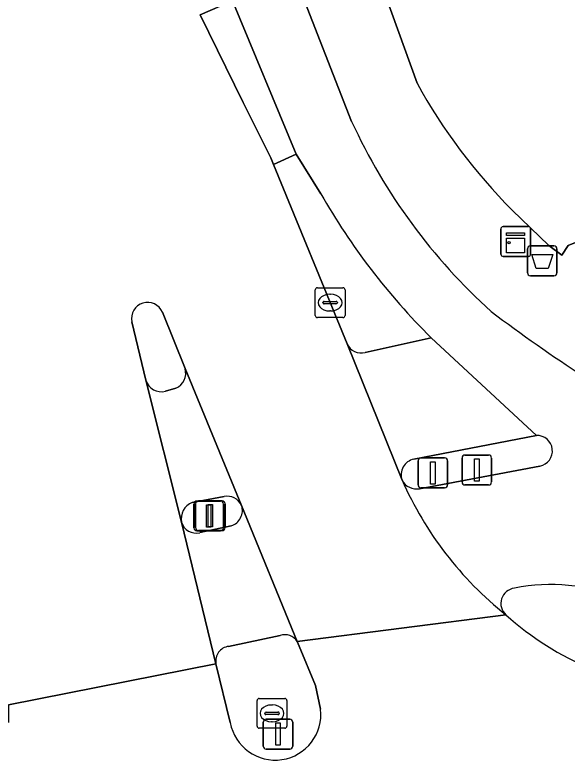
# Model space of a CAD drawing. Extents: x 160023 to 161302, y 384750 to 385707.
# Drawn here: x 160839.9 to 160858.41, y 384861.05 to 384886.05 of the extents above; entities that cross this region are included whole.
import ezdxf

# ---------------------------------------------------------------- set-up
doc = ezdxf.new("R2010")
doc.units = 0
for name, color, linetype in [('IMGEO_Afvalbak', 7, 'Continuous'), ('IMGEO_Drukknoppaal', 7, 'Continuous'), ('IMGEO_Erf', 7, 'Continuous'), ('IMGEO_Fietspad_open', 7, 'Continuous'), ('IMGEO_Kast', 7, 'Continuous'), ('IMGEO_Kolk', 7, 'Continuous'), ('IMGEO_Lichtmast', 7, 'Continuous'), ('IMGEO_Muur', 7, 'Continuous'), ('IMGEO_Rijbaan_lokaal_gesloten', 7, 'Continuous'), ('IMGEO_Rijbaan_regionaal_gesloten', 7, 'Continuous'), ('IMGEO_Rioolput', 7, 'Continuous'), ('IMGEO_Verkeerseiland_gesloten', 7, 'Continuous'), ('IMGEO_Verkeerseiland_open', 7, 'Continuous'), ('IMGEO_Verkeersregelinstallatiepaal', 7, 'Continuous'), ('IMGEO_Voetpad_open', 7, 'Continuous')]:
    doc.layers.add(name, color=color, linetype=linetype)

msp = doc.modelspace()

# ---------------------------------------------------------------- linework, layer by layer
at = {"layer": 'IMGEO_Afvalbak'}
for p, q in [((160857.179, 384878.299), (160857.969, 384878.299)), ((160857.969, 384878.299), (160857.179, 384878.299)), ((160857.079, 384877.399), (160857.079, 384878.199)), ((160857.079, 384878.199), (160857.079, 384877.399)), ((160858.069, 384878.199), (160858.069, 384877.399)), ((160858.069, 384877.399), (160858.069, 384878.199)), ((160857.969, 384877.299), (160857.179, 384877.299)), ((160857.179, 384877.299), (160857.969, 384877.299))]:
    msp.add_line(p, q, dxfattribs=at)
msp.add_lwpolyline([(160857.222, 384878.013), (160857.926, 384878.013), (160857.777, 384877.543), (160857.371, 384877.543), (160857.222, 384878.013)], dxfattribs=at)
for centre, start, end in [((160857.179, 384878.199), 90, 180), ((160857.179, 384878.199), 90, 180), ((160857.969, 384878.199), 0, 90), ((160857.969, 384878.199), 360, 90), ((160857.179, 384877.399), 180, 270), ((160857.179, 384877.399), 180, 270), ((160857.969, 384877.399), 270, 0), ((160857.969, 384877.399), 270, 0)]:
    msp.add_arc(centre, 0.1, start, end, dxfattribs=at)
at = {"layer": 'IMGEO_Drukknoppaal'}
for p, q in [((160854.986, 384871.28), (160855.776, 384871.28)), ((160855.776, 384871.28), (160854.986, 384871.28)), ((160854.886, 384870.38), (160854.886, 384871.18)), ((160854.886, 384871.18), (160854.886, 384870.38)), ((160855.876, 384871.18), (160855.876, 384870.38)), ((160855.876, 384870.38), (160855.876, 384871.18)), ((160855.776, 384870.28), (160854.986, 384870.28)), ((160854.986, 384870.28), (160855.776, 384870.28))]:
    msp.add_line(p, q, dxfattribs=at)
msp.add_lwpolyline([(160855.306, 384871.155), (160855.456, 384871.155), (160855.456, 384870.405), (160855.306, 384870.405), (160855.306, 384871.155)], dxfattribs=at)
for centre, start, end in [((160854.986, 384871.18), 90, 180), ((160854.986, 384871.18), 90, 180), ((160855.776, 384871.18), 0, 90), ((160855.776, 384871.18), 360, 90), ((160854.986, 384870.38), 180, 270), ((160854.986, 384870.38), 180, 270), ((160855.776, 384870.38), 270, 0), ((160855.776, 384870.38), 270, 0)]:
    msp.add_arc(centre, 0.1, start, end, dxfattribs=at)
at = {"layer": 'IMGEO_Erf'}
for points in [[(160825.406, 384972.674), (160825.488, 384972.415), (160825.57, 384972.156), (160830.052, 384956.59), (160834.068, 384941.96), (160840.01, 384922.194), (160845.037, 384906.959), (160851.684, 384888.467), (160853.379, 384883.752)], [(160856.571, 384879.497), (160857.793, 384878.308), (160858.23, 384877.983), (160858.443, 384878.308), (160858.989, 384878.536), (160861.951, 384876.326), (160861.904, 384875.771), (160861.653, 384875.485), (160862.203, 384875.209)]]:
    msp.add_lwpolyline(points, dxfattribs=at)
msp.add_arc((160870.169, 384893.023), 19.179, 208.9054, 224.8473, dxfattribs=at)
at = {"layer": 'IMGEO_Fietspad_open'}
for points in [[(160814.194, 385007.048), (160814.986, 385000), (160815.844, 384994.219), (160816.431, 384990.383), (160816.702, 384988.921), (160817.127, 384986.92), (160817.62, 384984.728), (160818.538, 384981.595), (160820.892, 384972.809), (160823.521, 384963.563), (160825.943, 384955.094), (160829.383, 384943.326), (160831.218, 384936.953), (160832.341, 384933.054), (160832.563, 384932.283), (160836.504, 384918.732), (160840.233, 384906.719), (160842.877, 384898.87), (160846.129, 384889.655), (160847.192, 384886.516), (160849.323, 384881.378), (160850.153, 384880.047)], [(160851.186, 384882.469), (160849.257, 384887.413)], [(160853.848, 384875.218), (160857.378, 384871.938)], [(160857.495, 384870.913), (160853.466, 384870.153)], [(160849.362, 384865.032), (160847.497, 384869.593)], [(160845.489, 384869.029), (160846.639, 384864.282)], [(160847.149, 384868.907), (160846.099, 384868.678)], [(160847.064, 384864.864), (160848.791, 384865.231)]]:
    msp.add_lwpolyline(points, dxfattribs=at)
for centre, radius, start, end in [((160869.082, 384890.704), 19.7, 204.7084, 227.8725), ((160869.849, 384891.289), 22.678, 209.7178, 225.1263), ((160888.04, 384918.665), 53.361, 232.9216, 241.0763), ((160857.398, 384871.421), 0.517, 280.7983, 92.2256), ((160853.363, 384870.688), 0.545, 206.8545, 280.8747), ((160863.776, 384875.235), 11.906, 203.7377, 231.468), ((160846.984, 384869.422), 0.541, 287.7858, 18.4179), ((160845.975, 384869.168), 0.506, 196.0044, 284.1625), ((160856.702, 384866.304), 0.514, 96.6744, 228.1947), ((160857.86, 384860.967), 5.973, 32.548, 101.7667), ((160848.946, 384864.757), 0.499, 33.4498, 108.1221), ((160847.124, 384864.374), 0.493, 96.9308, 190.7923)]:
    msp.add_arc(centre, radius, start, end, dxfattribs=at)
at = {"layer": 'IMGEO_Kast'}
for p, q in [((160856.186, 384878.019), (160856.186, 384878.86)), ((160856.186, 384878.86), (160856.186, 384878.019)), ((160856.261, 384878.944), (160857.102, 384878.944)), ((160857.102, 384878.944), (160856.261, 384878.944)), ((160857.186, 384878.869), (160857.186, 384878.028)), ((160857.186, 384878.028), (160857.186, 384878.869)), ((160857.111, 384877.944), (160856.27, 384877.944)), ((160856.27, 384877.944), (160857.111, 384877.944))]:
    msp.add_line(p, q, dxfattribs=at)
for points in [[(160856.381, 384878.734), (160856.981, 384878.734), (160856.981, 384878.649), (160856.381, 384878.649), (160856.381, 384878.734)], [(160856.381, 384878.559), (160856.981, 384878.559), (160856.981, 384878.07), (160856.381, 384878.07), (160856.381, 384878.559)]]:
    msp.add_lwpolyline(points, dxfattribs=at)
msp.add_circle((160856.465, 384878.408), 0.0377, dxfattribs=at)
for centre, start, end in [((160856.264, 384878.866), 92.4484, 184.2845), ((160856.264, 384878.866), 92.4484, 184.2845), ((160857.108, 384878.866), 2.4484, 94.2845), ((160857.108, 384878.866), 2.4484, 94.2845), ((160856.264, 384878.022), 182.4484, 274.2845), ((160856.264, 384878.022), 182.4484, 274.2845), ((160857.108, 384878.022), 272.4484, 4.2845), ((160857.108, 384878.022), 272.4484, 4.2845)]:
    msp.add_arc(centre, 0.0779, start, end, dxfattribs=at)
at = {"layer": 'IMGEO_Kolk'}
for p, q in [((160849.966, 384875.968), (160849.966, 384876.82)), ((160850.041, 384876.894), (160850.893, 384876.894)), ((160850.967, 384876.82), (160850.967, 384875.968)), ((160850.454, 384876.674), (160850.479, 384876.674)), ((160850.225, 384876.388), (160850.225, 384876.4)), ((160850.663, 384876.351), (160850.265, 384876.351)), ((160850.268, 384876.437), (160850.666, 384876.437)), ((160850.709, 384876.4), (160850.709, 384876.388)), ((160850.477, 384876.114), (160850.452, 384876.114)), ((160850.893, 384875.894), (160850.041, 384875.894))]:
    msp.add_line(p, q, dxfattribs=at)
for points in [[(160849.966, 384875.968), (160849.966, 384876.82)], [(160850.041, 384876.894), (160850.893, 384876.894)], [(160850.967, 384876.82), (160850.967, 384875.968)], [(160850.893, 384875.894), (160850.041, 384875.894)]]:
    msp.add_lwpolyline(points, dxfattribs=at)
for centre, radius, start, end in [((160850.043, 384876.818), 0.0765, 91.552, 178.448), ((160850.043, 384876.818), 0.0765, 91.552, 178.448), ((160850.891, 384876.818), 0.0765, 1.552, 88.448), ((160850.891, 384876.818), 0.0765, 1.552, 88.448), ((160850.265, 384876.397), 0.0403, 85.8775, 175.7526), ((160850.262, 384876.387), 0.0366, 178.938, 274.7102), ((160850.666, 384876.394), 0.043, 264.8664, 352.4533), ((160850.67, 384876.399), 0.0386, 1.7309, 96.639), ((160850.043, 384875.97), 0.0765, 181.552, 268.448), ((160850.043, 384875.97), 0.0765, 181.552, 268.448), ((160850.891, 384875.97), 0.0765, 271.552, 358.448), ((160850.891, 384875.97), 0.0765, 271.552, 358.448)]:
    msp.add_arc(centre, radius, start, end, dxfattribs=at)
for centre, major_axis, ratio, start_param, end_param in [((160850.453, 384876.394), (-0.387, 0.002), 0.722429, 4.712389, 7.853982), ((160850.478, 384876.394), (-0.39, 0.002), 0.717154, 1.570796, 4.712389)]:
    msp.add_ellipse(centre, major_axis=major_axis, ratio=ratio, start_param=start_param, end_param=end_param, dxfattribs=at)
at = {"layer": 'IMGEO_Lichtmast'}
for p, q in [((160848.221, 384861.519), (160848.221, 384862.319)), ((160848.221, 384862.319), (160848.221, 384861.519)), ((160848.321, 384862.419), (160849.111, 384862.419)), ((160849.111, 384862.419), (160848.321, 384862.419)), ((160849.211, 384862.319), (160849.211, 384861.519)), ((160849.211, 384861.519), (160849.211, 384862.319)), ((160849.111, 384861.419), (160848.321, 384861.419)), ((160848.321, 384861.419), (160849.111, 384861.419))]:
    msp.add_line(p, q, dxfattribs=at)
msp.add_lwpolyline([(160848.641, 384862.294), (160848.791, 384862.294), (160848.791, 384861.544), (160848.641, 384861.544), (160848.641, 384862.294)], dxfattribs=at)
for centre, start, end in [((160848.321, 384862.319), 90, 180), ((160848.321, 384862.319), 90, 180), ((160849.111, 384862.319), 0, 90), ((160849.111, 384862.319), 360, 90), ((160848.321, 384861.519), 180, 270), ((160848.321, 384861.519), 180, 270), ((160849.111, 384861.519), 270, 0), ((160849.111, 384861.519), 270, 0)]:
    msp.add_arc(centre, 0.1, start, end, dxfattribs=at)
at = {"layer": 'IMGEO_Muur'}
msp.add_lwpolyline([(160856.571, 384879.497), (160857.793, 384878.308), (160858.23, 384877.983), (160858.443, 384878.308), (160858.989, 384878.536), (160861.951, 384876.326), (160861.904, 384875.771), (160861.653, 384875.485), (160862.203, 384875.209)], dxfattribs=at)
at = {"layer": 'IMGEO_Rijbaan_lokaal_gesloten'}
for points in [[(160852.877, 384870.442), (160851.033, 384875.013), (160848.565, 384881.031), (160848.476, 384881.248), (160847.547, 384883.106), (160846.113, 384886.047)], [(160844.843, 384876.072), (160845.604, 384874.182), (160847.497, 384869.593), (160849.362, 384865.032), (160856.359, 384865.921)], [(160846.639, 384864.282), (160845.489, 384869.029), (160844.287, 384873.789), (160843.821, 384875.754)], [(160839.687, 384862.902), (160846.639, 384864.282)]]:
    msp.add_lwpolyline(points, dxfattribs=at)
for centre, radius, start, end in [((160844.347, 384875.866), 0.537, 22.558, 192.0096), ((160863.776, 384875.235), 11.906, 203.7377, 231.468)]:
    msp.add_arc(centre, radius, start, end, dxfattribs=at)
at = {"layer": 'IMGEO_Rijbaan_regionaal_gesloten'}
for points in [[(160856.359, 384865.921), (160849.362, 384865.032), (160849.43, 384864.865), (160849.979, 384863.547), (160850.143, 384862.758)], [(160847.118, 384862.307), (160846.639, 384864.282), (160839.687, 384862.902), (160839.688, 384862.312)]]:
    msp.add_lwpolyline(points, dxfattribs=at)
for centre, radius, start, end in [((160863.019, 384873.289), 9.931, 227.8884, 267.0809), ((160848.624, 384862.578), 1.53, 190.2118, 6.7479)]:
    msp.add_arc(centre, radius, start, end, dxfattribs=at)
at = {"layer": 'IMGEO_Rioolput'}
for p, q in [((160848.017, 384862.191), (160848.017, 384863.043)), ((160848.092, 384863.117), (160848.944, 384863.117)), ((160849.018, 384863.043), (160849.018, 384862.191)), ((160848.505, 384862.897), (160848.53, 384862.897)), ((160848.276, 384862.611), (160848.276, 384862.623)), ((160848.714, 384862.574), (160848.316, 384862.574)), ((160848.319, 384862.66), (160848.717, 384862.66)), ((160848.76, 384862.623), (160848.76, 384862.611)), ((160848.528, 384862.337), (160848.503, 384862.337)), ((160848.944, 384862.117), (160848.092, 384862.117))]:
    msp.add_line(p, q, dxfattribs=at)
for points in [[(160848.017, 384862.191), (160848.017, 384863.043)], [(160848.092, 384863.117), (160848.944, 384863.117)], [(160849.018, 384863.043), (160849.018, 384862.191)], [(160848.944, 384862.117), (160848.092, 384862.117)]]:
    msp.add_lwpolyline(points, dxfattribs=at)
for centre, radius, start, end in [((160848.094, 384863.041), 0.0765, 91.552, 178.448), ((160848.094, 384863.041), 0.0765, 91.552, 178.448), ((160848.942, 384863.041), 0.0765, 1.552, 88.448), ((160848.942, 384863.041), 0.0765, 1.552, 88.448), ((160848.316, 384862.62), 0.0403, 85.8775, 175.7526), ((160848.313, 384862.61), 0.0366, 178.938, 274.7102), ((160848.717, 384862.617), 0.043, 264.8664, 352.4533), ((160848.721, 384862.622), 0.0386, 1.7309, 96.639), ((160848.094, 384862.193), 0.0765, 181.552, 268.448), ((160848.094, 384862.193), 0.0765, 181.552, 268.448), ((160848.942, 384862.193), 0.0765, 271.552, 358.448), ((160848.942, 384862.193), 0.0765, 271.552, 358.448)]:
    msp.add_arc(centre, radius, start, end, dxfattribs=at)
for centre, major_axis, ratio, start_param, end_param in [((160848.504, 384862.617), (-0.387, 0.002), 0.722429, 4.712389, 7.853982), ((160848.529, 384862.617), (-0.39, 0.002), 0.717154, 1.570796, 4.712389)]:
    msp.add_ellipse(centre, major_axis=major_axis, ratio=ratio, start_param=start_param, end_param=end_param, dxfattribs=at)
at = {"layer": 'IMGEO_Verkeerseiland_gesloten'}
for points in [[(160850.153, 384880.047), (160849.323, 384881.378), (160848.565, 384881.031), (160851.033, 384875.013)], [(160851.643, 384874.724), (160853.848, 384875.218)], [(160857.378, 384871.938), (160853.268, 384871.144)], [(160853.466, 384870.153), (160857.495, 384870.913)]]:
    msp.add_lwpolyline(points, dxfattribs=at)
for centre, radius, start, end in [((160869.849, 384891.289), 22.678, 209.7178, 225.1263), ((160851.507, 384875.226), 0.52, 204.1948, 285.1048), ((160857.398, 384871.421), 0.517, 280.7983, 92.2256), ((160853.382, 384870.62), 0.536, 102.3108, 199.4554), ((160853.363, 384870.688), 0.545, 206.8545, 280.8747), ((160856.702, 384866.304), 0.514, 96.6744, 228.1947), ((160857.86, 384860.967), 5.973, 32.548, 101.7667), ((160863.019, 384873.289), 9.931, 227.8884, 267.0809)]:
    msp.add_arc(centre, radius, start, end, dxfattribs=at)
at = {"layer": 'IMGEO_Verkeerseiland_open'}
for points in [[(160846.113, 384886.047), (160847.192, 384886.516), (160846.129, 384889.655), (160842.877, 384898.87), (160840.233, 384906.719), (160836.504, 384918.732), (160832.563, 384932.283), (160832.341, 384933.054), (160830.861, 384932.627), (160829.617, 384936.429), (160831.218, 384936.953), (160829.383, 384943.326), (160825.943, 384955.094)], [(160845.604, 384874.182), (160844.843, 384876.072)], [(160843.821, 384875.754), (160844.287, 384873.789)], [(160844.95, 384873.424), (160845.297, 384873.523)], [(160846.91, 384869.89), (160845.841, 384869.686)], [(160846.099, 384868.678), (160847.149, 384868.907)], [(160848.791, 384865.231), (160847.064, 384864.864)], [(160850.143, 384862.758), (160849.979, 384863.547), (160849.43, 384864.865), (160849.362, 384865.032)], [(160846.639, 384864.282), (160847.118, 384862.307)]]:
    msp.add_lwpolyline(points, dxfattribs=at)
for centre, radius, start, end in [((160844.347, 384875.866), 0.537, 22.558, 192.0096), ((160845.076, 384874.027), 0.55, 293.6816, 16.3607), ((160844.811, 384873.956), 0.55, 197.649, 284.683), ((160847.012, 384869.363), 0.537, 25.4071, 100.9175), ((160846.041, 384869.156), 0.567, 110.6877, 192.9502), ((160846.984, 384869.422), 0.541, 287.7858, 18.4179), ((160845.975, 384869.168), 0.506, 196.0044, 284.1625), ((160848.946, 384864.757), 0.499, 33.4498, 108.1221), ((160847.124, 384864.374), 0.493, 96.9308, 190.7923), ((160848.624, 384862.578), 1.53, 190.2118, 6.7479)]:
    msp.add_arc(centre, radius, start, end, dxfattribs=at)
at = {"layer": 'IMGEO_Verkeersregelinstallatiepaal'}
for p, q in [((160853.414, 384870.283), (160853.414, 384871.083)), ((160853.414, 384871.083), (160853.414, 384870.283)), ((160853.514, 384871.183), (160854.304, 384871.183)), ((160854.304, 384871.183), (160853.514, 384871.183)), ((160854.404, 384871.083), (160854.404, 384870.283)), ((160854.404, 384870.283), (160854.404, 384871.083)), ((160854.304, 384870.183), (160853.514, 384870.183)), ((160853.514, 384870.183), (160854.304, 384870.183)), ((160846.002, 384869.739), (160846.792, 384869.739)), ((160846.792, 384869.739), (160846.002, 384869.739)), ((160846.054, 384869.747), (160846.844, 384869.747)), ((160846.844, 384869.747), (160846.054, 384869.747)), ((160845.902, 384868.839), (160845.902, 384869.639)), ((160845.902, 384869.639), (160845.902, 384868.839)), ((160845.954, 384868.847), (160845.954, 384869.647)), ((160845.954, 384869.647), (160845.954, 384868.847)), ((160846.892, 384869.639), (160846.892, 384868.839)), ((160846.892, 384868.839), (160846.892, 384869.639)), ((160846.944, 384869.647), (160846.944, 384868.847)), ((160846.944, 384868.847), (160846.944, 384869.647)), ((160846.792, 384868.739), (160846.002, 384868.739)), ((160846.002, 384868.739), (160846.792, 384868.739)), ((160846.844, 384868.747), (160846.054, 384868.747)), ((160846.054, 384868.747), (160846.844, 384868.747))]:
    msp.add_line(p, q, dxfattribs=at)
for points in [[(160853.834, 384871.058), (160853.984, 384871.058), (160853.984, 384870.308), (160853.834, 384870.308), (160853.834, 384871.058)], [(160846.322, 384869.614), (160846.472, 384869.614), (160846.472, 384868.864), (160846.322, 384868.864), (160846.322, 384869.614)], [(160846.374, 384869.622), (160846.524, 384869.622), (160846.524, 384868.872), (160846.374, 384868.872), (160846.374, 384869.622)]]:
    msp.add_lwpolyline(points, dxfattribs=at)
for centre, start, end in [((160853.514, 384871.083), 90, 180), ((160853.514, 384871.083), 90, 180), ((160854.304, 384871.083), 0, 90), ((160854.304, 384871.083), 360, 90), ((160853.514, 384870.283), 180, 270), ((160853.514, 384870.283), 180, 270), ((160854.304, 384870.283), 270, 0), ((160854.304, 384870.283), 270, 0), ((160846.002, 384869.639), 90, 180), ((160846.002, 384869.639), 90, 180), ((160846.054, 384869.647), 90, 180), ((160846.054, 384869.647), 90, 180), ((160846.792, 384869.639), 0, 90), ((160846.792, 384869.639), 360, 90), ((160846.844, 384869.647), 0, 90), ((160846.844, 384869.647), 360, 90), ((160846.002, 384868.839), 180, 270), ((160846.002, 384868.839), 180, 270), ((160846.054, 384868.847), 180, 270), ((160846.054, 384868.847), 180, 270), ((160846.792, 384868.839), 270, 0), ((160846.792, 384868.839), 270, 0), ((160846.844, 384868.847), 270, 0), ((160846.844, 384868.847), 270, 0)]:
    msp.add_arc(centre, 0.1, start, end, dxfattribs=at)
at = {"layer": 'IMGEO_Voetpad_open'}
for points in [[(160853.379, 384883.752), (160851.684, 384888.467), (160845.037, 384906.959), (160840.01, 384922.194), (160834.068, 384941.96), (160830.052, 384956.59), (160825.57, 384972.156), (160825.488, 384972.415), (160825.406, 384972.674)], [(160849.257, 384887.413), (160851.186, 384882.469)], [(160862.203, 384875.209), (160861.653, 384875.485), (160861.904, 384875.771), (160861.951, 384876.326), (160858.989, 384878.536), (160858.443, 384878.308), (160858.23, 384877.983), (160857.793, 384878.308), (160856.571, 384879.497)], [(160851.033, 384875.013), (160852.877, 384870.442)], [(160853.268, 384871.144), (160857.378, 384871.938), (160853.848, 384875.218), (160851.643, 384874.724)], [(160847.497, 384869.593), (160845.604, 384874.182)], [(160844.287, 384873.789), (160845.489, 384869.029)], [(160845.297, 384873.523), (160844.95, 384873.424)], [(160845.841, 384869.686), (160846.91, 384869.89)]]:
    msp.add_lwpolyline(points, dxfattribs=at)
msp.add_lwpolyline([(160849.323, 384881.378), (160847.192, 384886.516), (160846.113, 384886.047), (160847.547, 384883.106), (160848.476, 384881.248), (160848.565, 384881.031)], close=True, dxfattribs=at)
for centre, radius, start, end in [((160870.169, 384893.023), 19.179, 208.9054, 224.8473), ((160869.082, 384890.704), 19.7, 204.7084, 227.8725), ((160888.04, 384918.665), 53.361, 232.9216, 241.0763), ((160851.507, 384875.226), 0.52, 204.1948, 285.1048), ((160845.076, 384874.027), 0.55, 293.6816, 16.3607), ((160844.811, 384873.956), 0.55, 197.649, 284.683), ((160853.382, 384870.62), 0.536, 102.3108, 199.4554), ((160847.012, 384869.363), 0.537, 25.4071, 100.9175), ((160846.041, 384869.156), 0.567, 110.6877, 192.9502)]:
    msp.add_arc(centre, radius, start, end, dxfattribs=at)

doc.saveas('drawing.dxf')
